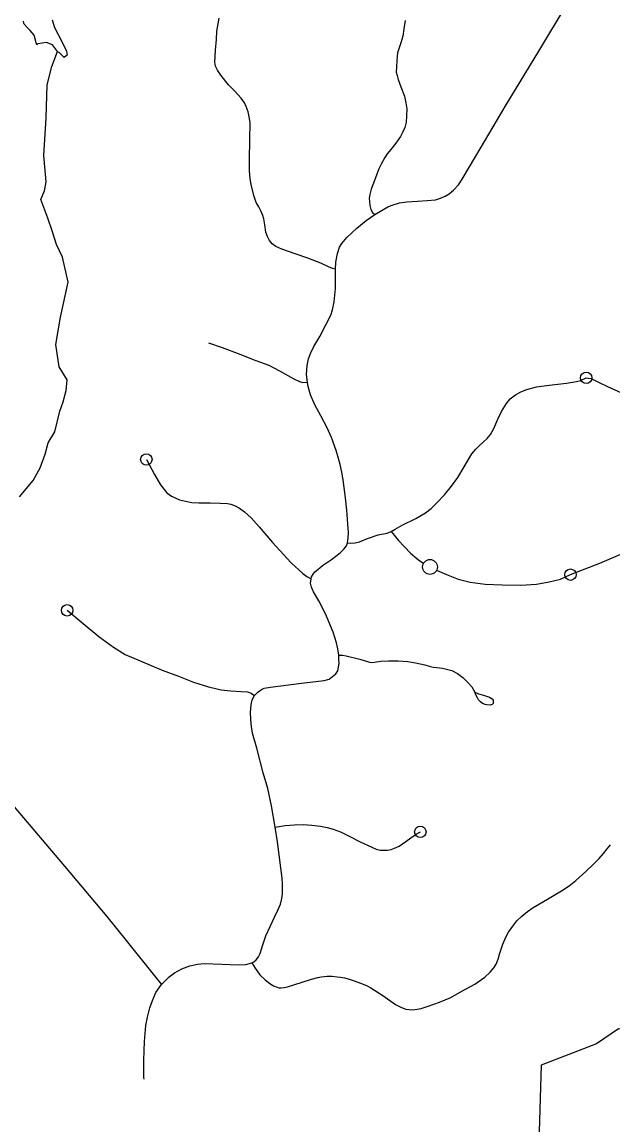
# Model space of a CAD drawing. Extents: x 653372 to 905732, y 627442 to 787275.
# Drawn here: x 695550 to 698135, y 731183 to 736004 of the extents above; entities that cross this region are included whole.
import ezdxf

# ---------------------------------------------------------------- set-up
doc = ezdxf.new("R2010")
doc.units = 0
for name, color, linetype in [('33', 7, 'Continuous'), ('34', 7, 'Continuous'), ('35', 7, 'Continuous'), ('6', 7, 'Continuous')]:
    doc.layers.add(name, color=color, linetype=linetype)

msp = doc.modelspace()

# ---------------------------------------------------------------- linework, layer by layer
at = {"layer": '33'}
for points in [[(696970.6, 733870.4), (696964.3, 733924), (696959.3, 733969.6), (696954.7, 734002.4), (696948.6, 734036.9), (696941.6, 734069.8), (696934.4, 734096.3), (696924.3, 734131.6), (696903.7, 734188.2), (696884.3, 734231), (696856.4, 734282.9), (696830.7, 734331.4), (696811.3, 734375.1), (696801.3, 734411.2), (696798.5, 734429.6), (696794.5, 734463.1), (696797.6, 734503), (696803.3, 734531.5), (696812, 734555.9), (696825.6, 734585.8), (696852, 734630), (696878.7, 734680.7), (696900.6, 734722.3), (696908.5, 734746.8), (696914.4, 734781.7), (696920.9, 734839.7), (696920.8, 734923.9), (696922.8, 734955.2), (696930.2, 734992.4), (696939.1, 735020.8), (696949.1, 735036.4), (696969.8, 735062.9), (697014, 735103), (697055.7, 735136.8), (697092.3, 735162.5), (697149.1, 735196.2), (697168.4, 735204.4), (697200.2, 735213.4), (697232.2, 735218.8), (697279.3, 735221.3), (697322.4, 735224), (697358.4, 735227.7), (697380.9, 735234.2), (697400.2, 735242.4), (697418.1, 735253), (697437.7, 735270), (697459.1, 735293.2), (697475, 735317.5), (697534.6, 735418.5), (697667.9, 735641.6), (697810.4, 735876.8), (697936.2, 736085)], [(696920.8, 734923.9), (696907.4, 734927.5), (696889.6, 734933.9), (696856.1, 734950.3), (696800.3, 734972.5), (696744.4, 734991.5), (696686, 735011.9), (696660, 735022.9), (696643.6, 735034.3), (696631.9, 735049.5), (696622.8, 735067.1), (696616.9, 735085.2), (696611.5, 735118.1), (696607.7, 735143.3), (696603.1, 735158.2), (696594.7, 735179.6), (696585.6, 735196), (696574.6, 735214.9), (696564.5, 735240.9), (696553, 735286.8), (696547.5, 735318.4), (696545.4, 735355.3), (696544.9, 735402.8), (696546.9, 735489.4), (696547.2, 735564.5), (696543.5, 735589.7), (696538.4, 735611.7), (696530.8, 735635.7), (696522.2, 735651.3), (696508.7, 735671.6), (696479.5, 735704), (696453.4, 735730.4), (696419.3, 735771.6), (696404.6, 735793.9), (696396.1, 735811.5), (696393.4, 735829.5), (696394.2, 735853.9), (696396.3, 735880.8), (696400.2, 735927.5), (696401.3, 735964.1), (696407.4, 735996.7), (696412.7, 736021.6)], [(697225, 736010.7), (697220.5, 735974.9), (697215, 735942.5), (697207.3, 735913.1), (697198.5, 735887.7), (697192.8, 735869), (697191.3, 735855.4), (697189.5, 735834.9), (697187, 735808.7), (697186.9, 735785.4), (697190.4, 735769.9), (697195, 735752.4), (697207.2, 735720.7), (697223.1, 735679.7), (697229.1, 735651.6), (697232.2, 735624.1), (697231.9, 735592.7), (697229.9, 735567.1), (697223.5, 735543.4), (697213.7, 735521.4), (697205.2, 735503.4), (697185, 735474.9), (697162.5, 735447.6), (697147.6, 735428.1), (697136.9, 735411.9), (697120, 735382.3), (697109.8, 735363.2), (697101.6, 735338.9), (697091.1, 735311.4), (697076.8, 735273.1), (697071.6, 735249.8), (697068.8, 735233.9), (697069.5, 735219.7), (697071.3, 735202), (697075.7, 735184.7), (697083.3, 735171.4), (697092.3, 735162.5)], [(696365.7, 734602), (696425.9, 734581.3), (696502.7, 734552.1), (696572.6, 734524.6), (696629.6, 734503.7), (696676.6, 734479.2), (696738.6, 734445), (696762.8, 734432.8), (696778.1, 734429.2), (696798.5, 734429.6)], [(696973.5, 733727.7), (696988.6, 733726.3), (697007, 733727.4), (697025.5, 733732.2), (697060.6, 733746.9), (697107.2, 733762.3), (697146.3, 733769.8), (697165.1, 733777.5), (697181.4, 733787.1), (697212.3, 733805.1), (697272.7, 733834.7), (697314.5, 733858.9), (697339.2, 733877.5), (697363.7, 733902.2), (697398.3, 733936.9), (697427.6, 733975), (697456.3, 734012.6), (697483.7, 734059.9), (697502.5, 734091.3), (697517.9, 734116.8), (697534.7, 734136.9), (697548.2, 734150.7), (697568.2, 734168.5), (697584.3, 734183.7), (697598.4, 734201.2), (697613.2, 734227.8), (697631.2, 734268.4), (697646.3, 734301.5), (697668.2, 734337.1), (697685.6, 734356.6), (697707.8, 734374.9), (697730.9, 734387.8), (697757.7, 734397.8), (697800.8, 734409.5), (697855.2, 734417.6), (697930.6, 734426.1), (697948.9, 734428.8), (697975.6, 734433.4), (697993, 734437.7), (698017.7, 734448.9)], [(696093.6, 734092.3), (696129.1, 734027), (696155.3, 733981.5), (696183.4, 733946.5), (696203.9, 733932.1), (696238.8, 733916.2), (696264.5, 733910.4), (696292.4, 733904.6), (696323.8, 733902.6), (696372.3, 733902.8), (696416.1, 733901.7), (696449.1, 733899.1), (696463.6, 733896.7), (696482.7, 733889.5), (696501.1, 733879.1), (696523, 733862.6), (696552.5, 733836.3), (696587.2, 733798.3), (696645.7, 733728.7), (696726.3, 733639.8), (696777.3, 733593.7), (696795.1, 733579.9), (696814.1, 733571)], [(696682.4, 732307.3), (696666.6, 732421), (696657.6, 732484.3), (696640.3, 732578.8), (696624.2, 732654.2), (696604.8, 732722.5), (696576.1, 732830.2), (696558.2, 732896.1), (696552.2, 732935.5), (696549.7, 732984.2), (696551.6, 733021.6), (696557, 733042.2), (696567.1, 733060.2), (696581.1, 733074.9), (696597.4, 733086.4), (696609.5, 733092.4), (696635.9, 733097.2), (696760.7, 733112.6), (696871, 733126), (696892.7, 733131.7), (696907.4, 733143.2), (696922.9, 733155.5), (696931.2, 733168), (696934.1, 733183.9), (696937, 733199.7), (696935.9, 733218.9), (696935.1, 733236.6), (696930.9, 733264.5), (696924.6, 733291), (696910, 733336.8), (696877.4, 733417.2), (696848, 733473.8), (696825.3, 733513.6), (696815.5, 733533.8), (696811.3, 733551.4), (696814.1, 733571), (696816.1, 733578.4), (696822.8, 733590.9), (696831.1, 733601.1), (696843.4, 733611.8), (696864.6, 733628.7), (696902.8, 733655.5), (696941.2, 733684.1), (696957.6, 733700.3), (696968.3, 733714.3), (696973.5, 733727.7), (696976.5, 733747.5), (696977.3, 733773), (696975.2, 733809.7), (696970.6, 733870.4)], [(697165.1, 733777.5), (697195.8, 733738.1), (697248.9, 733682.9), (697276.8, 733659.3), (697289.5, 733649.2), (697306.2, 733639.1)], [(697948.5, 733588.8), (698077.2, 733639.4), (698168.8, 733678.8), (698227, 733708.5), (698310.7, 733754.2), (698359.2, 733784.6), (698373.5, 733793.4)], [(697363.2, 733607.8), (697406.2, 733589.4), (697458.1, 733569.4), (697509.7, 733556), (697576, 733546.9), (697649.3, 733543.7), (697731.5, 733543.4), (697799.8, 733547.3), (697854.8, 733557), (697905.2, 733569.5), (697948.5, 733588.8)], [(695747.4, 733432.7), (695817.3, 733375.5), (695885.1, 733318.3), (695949.8, 733271.1), (696000.7, 733239.8), (696067.1, 733211.4), (696162.9, 733171), (696234.9, 733144.6), (696299.1, 733118.4), (696364.7, 733097.6), (696420.5, 733084.9), (696463.4, 733080.3), (696508.5, 733077.9), (696536, 733076), (696552.4, 733071.1), (696567.1, 733060.2)], [(696935.1, 733236.6), (696951.3, 733236.7), (696967.5, 733233.5), (697027.6, 733218.7), (697069, 733206.6), (697079.7, 733205.2), (697092.2, 733205.9), (697118.9, 733210.6), (697153, 733212.2), (697195.2, 733212.6), (697237.9, 733209.1), (697271.3, 733203.8), (697311.8, 733194.5), (697330.6, 733188.5), (697348.3, 733184.7), (697363.4, 733182.6), (697388.3, 733180.3), (697406, 733175.9), (697429.6, 733169.3), (697454.1, 733157.2), (697477.4, 733139.7), (697501.6, 733116.2), (697517.3, 733097.9), (697530.1, 733075.3)], [(697530.1, 733075.3), (697546.9, 733068.2), (697568.7, 733062.2), (697594.9, 733052.8), (697605.6, 733046), (697611.1, 733039.5), (697610.6, 733031.8), (697610.4, 733025.8), (697605.9, 733021.1), (697602.1, 733019.6), (697597.2, 733018.1), (697583.1, 733019.6), (697575.1, 733021.5), (697564.4, 733025.2), (697554.8, 733032.3), (697546.4, 733041.3), (697543.4, 733047.3), (697536.2, 733061.1), (697530.1, 733075.3)], [(695515.9, 732573.3), (695735.5, 732314.9), (695920.7, 732094.8), (695956.5, 732048.7), (696016.6, 731974.8), (696128.9, 731835.2), (696159.4, 731797)], [(696657.6, 732484.3), (696701.1, 732492.2), (696741.8, 732495.3), (696779.7, 732496.3), (696817.5, 732493), (696854.7, 732488.7), (696883.8, 732483.5), (696910.6, 732476.2), (696943.2, 732463.8), (696980, 732445.4), (697028.5, 732420.6), (697079.2, 732397.5), (697099, 732389.3), (697115.7, 732385), (697131.9, 732384), (697148.6, 732384), (697164.2, 732387.3), (697178.5, 732392.9), (697198.8, 732402.5), (697229.1, 732422.7), (697250.2, 732438.4), (697273.9, 732453.9), (697292.1, 732464.2)], [(696554.4, 731891.6), (696569.8, 731868.2), (696589.9, 731839.8), (696612.7, 731817.4), (696633.9, 731800.9), (696649.4, 731791), (696665.5, 731784.8), (696673.7, 731782.7), (696683.5, 731782.8), (696696.9, 731784.6), (696710.3, 731787.4), (696738.7, 731795.2), (696816.5, 731820.3), (696843.4, 731828.2), (696858, 731831.3), (696870.6, 731832.8), (696885.1, 731833.4), (696906.4, 731833.1), (696927.6, 731831.4), (696942.4, 731829.5), (696960.3, 731825.7), (696976.4, 731822), (697002.1, 731813.3), (697030.7, 731802.7), (697056.7, 731792.2), (697075.6, 731782.9), (697128.1, 731748.5), (697183.2, 731709.3), (697210.3, 731696.2), (697228.8, 731689.9), (697242.5, 731688), (697258.3, 731686.8), (697277.9, 731689.1), (697296.1, 731692.9), (697325.9, 731702.1), (697375.5, 731719.4), (697425.3, 731740.3), (697473, 731767.7), (697530.6, 731799.2), (697573.4, 731829), (697597.1, 731850.7), (697612.8, 731869.7), (697623.5, 731886.7), (697632, 731908.1), (697638.5, 731930.3), (697652.8, 731973.2), (697666.8, 732007.4), (697678.2, 732026.6), (697696.3, 732052.8), (697714.3, 732075.3), (697735.8, 732095.6), (697760.3, 732115.8), (697785.3, 732133.1), (697813.8, 732149.9), (697848.3, 732169.8), (697877.7, 732187), (697910, 732206.9), (697943.2, 732229), (697972, 732252), (698016.5, 732291.1), (698050.7, 732324), (698074.5, 732348.6), (698092.5, 732370.4), (698109, 732390.1), (698124, 732407.7)], [(696083.6, 731383.8), (696082.9, 731390.8), (696081.9, 731422.3), (696083.2, 731466.2), (696085, 731548.3), (696091.7, 731617.7), (696098.1, 731654.3), (696108.5, 731694.7), (696119.9, 731727.1), (696135.5, 731762.8), (696151.9, 731787.2), (696159.4, 731797), (696194, 731831.3), (696217.4, 731848.3), (696248.8, 731865.7), (696283.3, 731879.1), (696317, 731886), (696346.6, 731888.4), (696423.7, 731886.1), (696495.1, 731882.6), (696528.5, 731884.1), (696554.4, 731891.6), (696563.5, 731896.4), (696573.8, 731904.6), (696584.1, 731917.6), (696591.1, 731932.3), (696602, 731966.7), (696615.7, 732010.6), (696634.6, 732050), (696654.3, 732091.5), (696669, 732122.5), (696680.9, 732148.4), (696686.2, 732172.6), (696688.8, 732194.2), (696689.4, 732211.9), (696688.8, 732235.5), (696687.6, 732261.8), (696682.4, 732307.3)]]:
    msp.add_lwpolyline(points, dxfattribs=at)
for centre, radius in [((698017.7, 734448.9), 25), ((696093.6, 734092.3), 25), ((697334.2, 733622.4), 32.5), ((697948.5, 733588.8), 25), ((695747.4, 733432.7), 25), ((697292.1, 732464.2), 25)]:
    msp.add_circle(centre, radius, dxfattribs=at)
at = {"layer": '34'}
msp.add_lwpolyline([(698017.7, 734448.9), (698025.7, 734447.5), (698038.9, 734445.6), (698074, 734428.3), (698111.1, 734410.5), (698172.3, 734383.8)], dxfattribs=at)
at = {"layer": '35'}
for points in [[(695681.1, 736013.9), (695692.5, 735980.2), (695724.8, 735916.1), (695743.6, 735876.6), (695747.4, 735860), (695742.7, 735855.9), (695733.5, 735849), (695723.7, 735859.4), (695712.9, 735870.9), (695704.2, 735874.1), (695704.5, 735875.5), (695682.9, 735904.3), (695656.1, 735914.1), (695618.7, 735908.2), (695614, 735905.1), (695612.3, 735913.5), (695603, 735946.5), (695585.2, 735967.3), (695575.1, 735978.1), (695559.1, 735995.1), (695557.2, 735999), (695556.3, 736007.6)], [(695539.3, 733929), (695598.9, 734000.5), (695628.6, 734055.7), (695651, 734114.9), (695663.5, 734165.1), (695693.2, 734212.9), (695715.3, 734302.8), (695729, 734344.7), (695742.6, 734393.4), (695747.8, 734440.1), (695712.1, 734497.3), (695698.2, 734595), (695718.6, 734714.2), (695751.2, 734866.7), (695727.2, 734976.6), (695699.9, 735031.7), (695682.3, 735091.5), (695662.3, 735146.4), (695632, 735228.1), (695648.2, 735267), (695655.9, 735306), (695645.3, 735420.5), (695654.9, 735584.9), (695660.2, 735729.8), (695680.7, 735810.1), (695704.5, 735875.5)]]:
    msp.add_lwpolyline(points, dxfattribs=at)
at = {"layer": '6'}
msp.add_lwpolyline([(698829.4, 731564.5), (698158.8, 731603.1), (698063.1, 731537.2), (697820.9, 731444), (697809.3, 731057.8)], dxfattribs=at)

doc.saveas('drawing.dxf')
